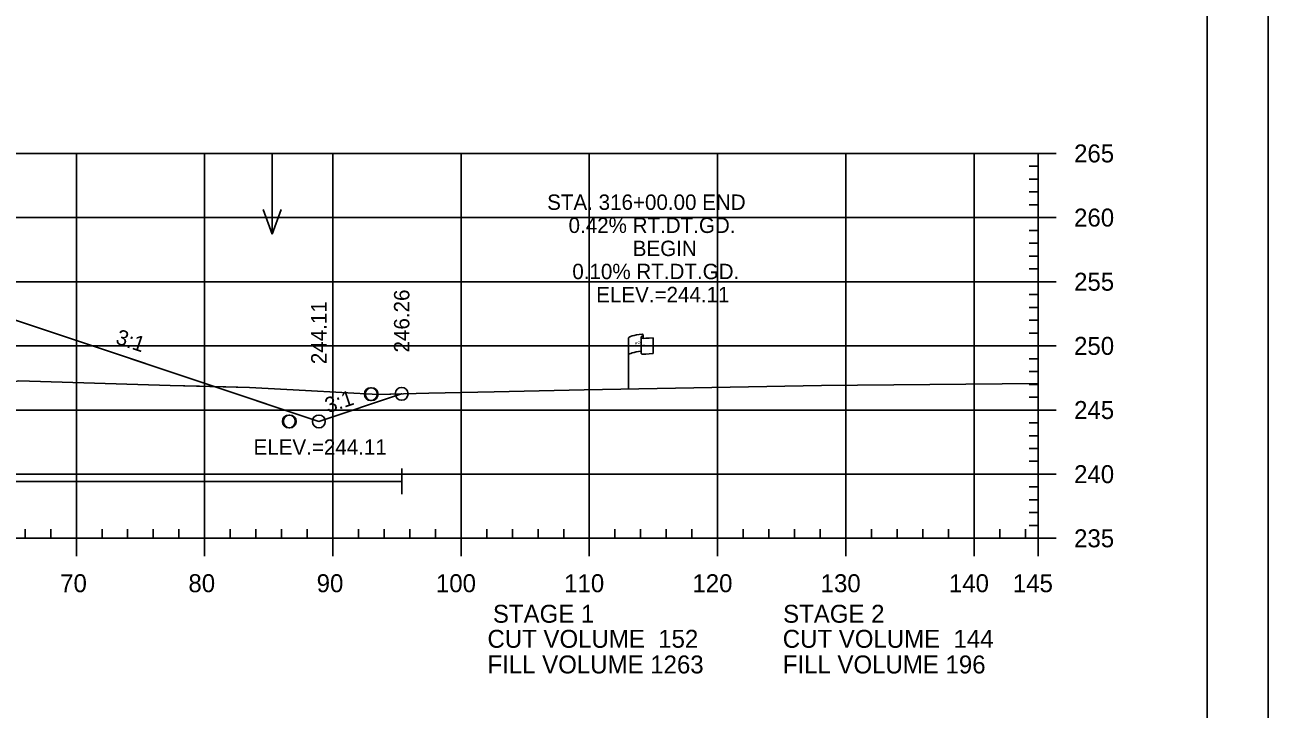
# Model space of a CAD drawing. Extents: x 1365647 to 1367999, y 387113 to 400173.
# Drawn here: x 1365960.1 to 1366057, y 398573 to 398626.3 of the extents above; entities that cross this region are included whole.
import ezdxf

# ---------------------------------------------------------------- set-up
doc = ezdxf.new("R2010")
doc.units = 0
for name, color, linetype in [('E_Existing ROW', 7, 'Continuous'), ('R_Axis', 7, 'Continuous'), ('R_Axis Annot', 7, 'Continuous'), ('R_Border', 7, 'Continuous'), ('R_Border Notes', 7, 'Continuous'), ('R_Contours', 7, 'Continuous'), ('R_Exist Surface', 7, 'Continuous'), ('R_Fin Surface', 7, 'Continuous'), ('R_Fin Surface Annot', 7, 'Continuous'), ('R_Grid', 7, 'Continuous'), ('R_No Plot', 7, 'Continuous'), ('R_Water', 7, 'Continuous'), ('R_Water Annot', 7, 'Continuous'), ('R_Xsect Elev', 7, 'Continuous')]:
    doc.layers.add(name, color=color, linetype=linetype)

msp = doc.modelspace()

# ---------------------------------------------------------------- linework, layer by layer
at = {"layer": 'E_Existing ROW'}
for p, q in [((1366007.138, 398597.919), (1366007.138, 398601.87)), ((1366008.134, 398601.964), (1366008.134, 398601.951)), ((1366008.134, 398601.951), (1366008.134, 398600.724)), ((1366008.301, 398602.12), (1366008.301, 398601.88)), ((1366009.069, 398601.927), (1366009.069, 398600.687))]:
    msp.add_line(p, q, dxfattribs=at)
for centre, radius, start, end in [((1366008.212, 398601.965), 0.078, 88.6458, 274.28284), ((1366008.223, 398602.12), 0.0783, 263.07118, 93.95638), ((1366008.212, 398600.724), 0.0783, 180, 273.95638)]:
    msp.add_arc(centre, radius, start, end, dxfattribs=at)
for centre, major_axis, ratio, start_param, end_param in [((1366008.72, 398601.913), (-1.582, -0.043), 0.19887, 5.030368, 6.283185), ((1366009.428, 398602.029), (-1.227, -0.134), 0.052933, 0.159456, 1.268315), ((1366008.715, 398600.595), (-1.582, -0.043), 0.19887, 5.083035, 6.194897), ((1366009.428, 398600.789), (-1.227, -0.134), 0.052933, 0.159456, 1.268315)]:
    msp.add_ellipse(centre, major_axis=major_axis, ratio=ratio, start_param=start_param, end_param=end_param, dxfattribs=at)
at = {"layer": 'R_Axis'}
for p, q in [((1366039.095, 398586.293), (1366039.095, 398616.293)), ((1366040.495, 398616.293), (1366039.095, 398616.293)), ((1366039.095, 398615.293), (1366038.395, 398615.293)), ((1366039.095, 398614.293), (1366038.395, 398614.293)), ((1366039.095, 398613.293), (1366038.395, 398613.293)), ((1366039.095, 398612.293), (1366038.395, 398612.293)), ((1366040.495, 398611.293), (1366039.095, 398611.293)), ((1366039.095, 398610.293), (1366038.395, 398610.293)), ((1366039.095, 398609.293), (1366038.395, 398609.293)), ((1366039.095, 398608.293), (1366038.395, 398608.293)), ((1366039.095, 398607.293), (1366038.395, 398607.293)), ((1366040.495, 398606.293), (1366039.095, 398606.293)), ((1366039.095, 398605.293), (1366038.395, 398605.293)), ((1366039.095, 398604.293), (1366038.395, 398604.293)), ((1366039.095, 398603.293), (1366038.395, 398603.293)), ((1366039.095, 398602.293), (1366038.395, 398602.293)), ((1366040.495, 398601.293), (1366039.095, 398601.293)), ((1366039.095, 398600.293), (1366038.395, 398600.293)), ((1366039.095, 398599.293), (1366038.395, 398599.293)), ((1366039.095, 398598.293), (1366038.395, 398598.293)), ((1366039.095, 398597.293), (1366038.395, 398597.293)), ((1366040.495, 398596.293), (1366039.095, 398596.293)), ((1366039.095, 398595.293), (1366038.395, 398595.293)), ((1366039.095, 398594.293), (1366038.395, 398594.293)), ((1366039.095, 398593.293), (1366038.395, 398593.293)), ((1366039.095, 398592.293), (1366038.395, 398592.293)), ((1366040.495, 398591.293), (1366039.095, 398591.293)), ((1366039.095, 398590.293), (1366038.395, 398590.293)), ((1366039.095, 398589.293), (1366038.395, 398589.293)), ((1366039.095, 398588.293), (1366038.395, 398588.293)), ((1366039.095, 398587.293), (1366038.395, 398587.293)), ((1365749.095, 398586.293), (1366039.095, 398586.293)), ((1365960.095, 398586.293), (1365960.095, 398586.993)), ((1365962.095, 398586.293), (1365962.095, 398586.993)), ((1365964.095, 398584.893), (1365964.095, 398586.293)), ((1365966.095, 398586.293), (1365966.095, 398586.993)), ((1365968.095, 398586.293), (1365968.095, 398586.993)), ((1365970.095, 398586.293), (1365970.095, 398586.993)), ((1365972.095, 398586.293), (1365972.095, 398586.993)), ((1365974.095, 398584.893), (1365974.095, 398586.293)), ((1365976.095, 398586.293), (1365976.095, 398586.993)), ((1365978.095, 398586.293), (1365978.095, 398586.993)), ((1365980.095, 398586.293), (1365980.095, 398586.993)), ((1365982.095, 398586.293), (1365982.095, 398586.993)), ((1365984.095, 398584.893), (1365984.095, 398586.293)), ((1365986.095, 398586.293), (1365986.095, 398586.993)), ((1365988.095, 398586.293), (1365988.095, 398586.993)), ((1365990.095, 398586.293), (1365990.095, 398586.993)), ((1365992.095, 398586.293), (1365992.095, 398586.993)), ((1365994.095, 398584.893), (1365994.095, 398586.293)), ((1365996.095, 398586.293), (1365996.095, 398586.993)), ((1365998.095, 398586.293), (1365998.095, 398586.993)), ((1366000.095, 398586.293), (1366000.095, 398586.993)), ((1366002.095, 398586.293), (1366002.095, 398586.993)), ((1366004.095, 398584.893), (1366004.095, 398586.293)), ((1366006.095, 398586.293), (1366006.095, 398586.993)), ((1366008.095, 398586.293), (1366008.095, 398586.993)), ((1366010.095, 398586.293), (1366010.095, 398586.993)), ((1366012.095, 398586.293), (1366012.095, 398586.993)), ((1366014.095, 398584.893), (1366014.095, 398586.293)), ((1366016.095, 398586.293), (1366016.095, 398586.993)), ((1366018.095, 398586.293), (1366018.095, 398586.993)), ((1366020.095, 398586.293), (1366020.095, 398586.993)), ((1366022.095, 398586.293), (1366022.095, 398586.993)), ((1366024.095, 398584.893), (1366024.095, 398586.293)), ((1366026.095, 398586.293), (1366026.095, 398586.993)), ((1366028.095, 398586.293), (1366028.095, 398586.993)), ((1366030.095, 398586.293), (1366030.095, 398586.993)), ((1366032.095, 398586.293), (1366032.095, 398586.993)), ((1366034.095, 398584.893), (1366034.095, 398586.293)), ((1366036.095, 398586.293), (1366036.095, 398586.993)), ((1366038.095, 398586.293), (1366038.095, 398586.993)), ((1366039.095, 398584.893), (1366039.095, 398586.293)), ((1366040.495, 398586.293), (1366039.095, 398586.293))]:
    msp.add_line(p, q, dxfattribs=at)
at = {"layer": 'R_Border'}
msp.add_line((1366052.275, 398470.293), (1366052.275, 398675.753), dxfattribs=at)
at = {"layer": 'R_Contours'}
for points in [[(1365971.405, 398598.204), (1365974.852, 398598.119), (1365953.591, 398605.206)], [(1365955.734, 398597.761), (1365959.609, 398598.56), (1365971.405, 398598.204)]]:
    msp.add_lwpolyline(points, dxfattribs=at)
msp.add_lwpolyline([(1365974.852, 398598.119), (1365977.593, 398598.052), (1365981.962, 398597.819), (1365987.625, 398597.501), (1365989.461, 398597.556), (1365983.002, 398595.403)], close=True, dxfattribs=at)
at = {"layer": 'R_Exist Surface'}
msp.add_lwpolyline([(1365959.609, 398598.56), (1365971.405, 398598.204), (1365977.593, 398598.052), (1365981.962, 398597.819), (1365987.625, 398597.501), (1365991.582, 398597.619), (1365996.676, 398597.709), (1366003.704, 398597.857), (1366022.206, 398598.192), (1366039.095, 398598.358)], dxfattribs=at)
at = {"layer": 'R_Fin Surface'}
msp.add_lwpolyline([(1365820.004, 398599.158), (1365829.25, 398596.076), (1365834.591, 398597.856), (1365835.168, 398597.952), (1365856.591, 398601.523), (1365862.591, 398602.111), (1365864.591, 398602.307), (1365894.091, 398605.198), (1365923.591, 398608.089), (1365925.591, 398608.285), (1365931.591, 398608.873), (1365945.359, 398606.578), (1365953.591, 398605.206), (1365983.002, 398595.403), (1365989.461, 398597.556)], dxfattribs=at)
at = {"layer": 'R_Grid'}
for p, q in [((1365749.095, 398616.293), (1366039.095, 398616.293)), ((1365964.095, 398586.293), (1365964.095, 398616.293)), ((1365974.095, 398586.293), (1365974.095, 398616.293)), ((1365984.095, 398586.293), (1365984.095, 398616.293)), ((1365994.095, 398586.293), (1365994.095, 398616.293)), ((1366004.095, 398586.293), (1366004.095, 398616.293)), ((1366014.095, 398586.293), (1366014.095, 398616.293)), ((1366024.095, 398586.293), (1366024.095, 398616.293)), ((1366034.095, 398586.293), (1366034.095, 398616.293)), ((1366039.095, 398586.293), (1366039.095, 398616.293)), ((1365749.095, 398611.293), (1366039.095, 398611.293)), ((1365749.095, 398606.293), (1366039.095, 398606.293)), ((1365749.095, 398601.293), (1366039.095, 398601.293)), ((1365749.095, 398596.293), (1366039.095, 398596.293)), ((1365749.095, 398591.293), (1366039.095, 398591.293)), ((1365749.095, 398586.293), (1366039.095, 398586.293))]:
    msp.add_line(p, q, dxfattribs=at)
at = {"layer": 'R_No Plot'}
msp.add_lwpolyline([(1365723.687, 398679.647), (1366057.027, 398679.647), (1366057.027, 398466.31), (1365723.687, 398466.31)], close=True, dxfattribs=at)
for centre in [(1365987.057, 398597.533), (1365987.119, 398597.53), (1365989.463, 398597.556), (1365980.665, 398595.403), (1365980.737, 398595.402), (1365983.003, 398595.402)]:
    msp.add_circle(centre, 0.5, dxfattribs=at)
at = {"layer": 'R_Water'}
for p, q in [((1365989.463, 398589.731), (1365989.463, 398591.731)), ((1365881.811, 398590.731), (1365989.463, 398590.731))]:
    msp.add_line(p, q, dxfattribs=at)
at = {"layer": 'R_Water Annot'}
for p, q in [((1365979.374, 398616.293), (1365979.374, 398610.008)), ((1365979.374, 398610.008), (1365978.674, 398611.932)), ((1365979.374, 398610.008), (1365980.074, 398611.932))]:
    msp.add_line(p, q, dxfattribs=at)

# ---------------------------------------------------------------- texts
at = {"layer": 'E_Existing ROW'}
for s, height, rotation, p in [('R ', 0.2, 9.98841, (1366007.658, 398601.371)), (' O', 0.2, 9.98841, (1366007.803, 398601.416)), ('DWB 11-9-07', 0.001, 90, (1366008.301, 398601.88)), ('W', 0.2, 351.17882, (1366008.133, 398601.247)), ('DWB 11-9-07', 0.001, 5.07169, (1366009.059, 398600.686)), ('DWB 11-9-07', 0.001, 90, (1366007.138, 398597.919))]:
    msp.add_text(s, height=height, rotation=rotation, dxfattribs=at).set_placement(p)
at = {"layer": 'R_Axis Annot'}
for s, p in [('265', (1366041.895, 398615.593)), ('260', (1366041.895, 398610.593)), ('255', (1366041.895, 398605.593)), ('250', (1366041.895, 398600.593)), ('245', (1366041.895, 398595.593)), ('240', (1366041.895, 398590.593)), ('235', (1366041.895, 398585.593)), ('70', (1365962.833, 398582.093)), ('80', (1365972.833, 398582.093)), ('90', (1365982.833, 398582.093)), ('100', (1365992.133, 398582.093)), ('110', (1366002.133, 398582.093)), ('120', (1366012.133, 398582.093)), ('130', (1366022.133, 398582.093)), ('140', (1366032.133, 398582.093)), ('145', (1366037.121, 398582.093)), ('STAGE 1', (1365996.578, 398579.711)), ('STAGE 2', (1366019.206, 398579.711)), ('CUT VOLUME  152', (1365996.152, 398577.759)), ('CUT VOLUME  144', (1366019.178, 398577.759)), ('FILL VOLUME 1263', (1365996.152, 398575.759)), ('FILL VOLUME 196', (1366019.178, 398575.759))]:
    msp.add_text(s, height=1.4, dxfattribs=at).set_placement(p)
at = {"layer": 'R_Border Notes'}
msp.add_text('ELEV.=244.11', height=1.2, dxfattribs=at).set_placement((1365977.909, 398592.803))
at = {"layer": 'R_Fin Surface Annot'}
for rotation, p in [(341.56505, (1365967.084, 398601.488)), (18.43495, (1365983.714, 398596.035))]:
    msp.add_text('3:1', height=1.2, rotation=rotation, dxfattribs=at).set_placement(p)
at = {"layer": 'R_Water'}
for s, p in [('STA. 316+00.00 END', (1366000.808, 398611.893)), ('0.42% RT.DT.GD.', (1366002.476, 398610.093)), ('BEGIN', (1366007.479, 398608.293)), ('0.10% RT.DT.GD.', (1366002.769, 398606.493)), ('ELEV.=244.11', (1366004.63, 398604.693))]:
    msp.add_text(s, height=1.2, dxfattribs=at).set_placement(p)
at = {"layer": 'R_Xsect Elev'}
for s, p in [('246.26', (1365990.063, 398600.777)), ('244.11', (1365983.602, 398599.866))]:
    msp.add_text(s, height=1.2, rotation=90, dxfattribs=at).set_placement(p)

doc.saveas('drawing.dxf')
